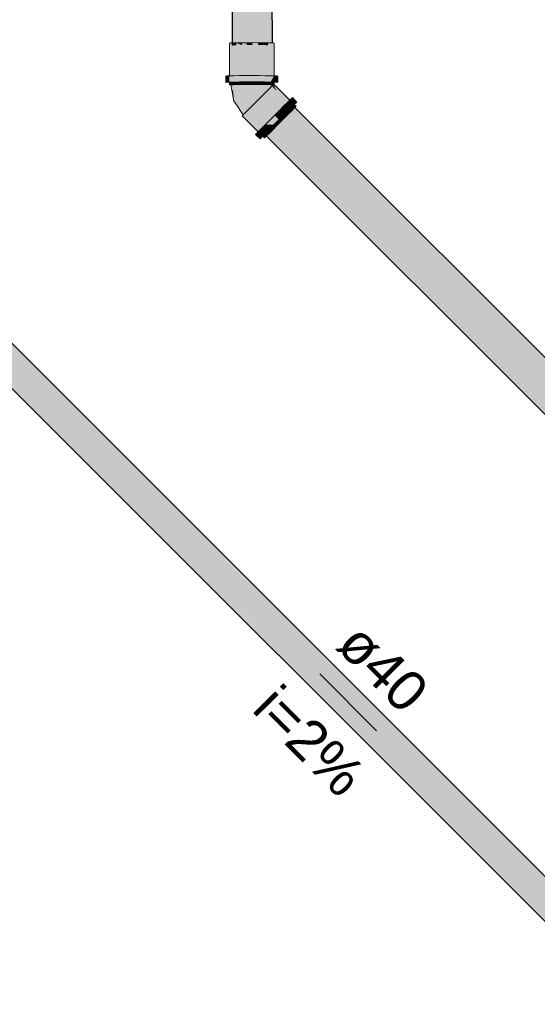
# Model space of a CAD drawing. Header units: millimetres. Extents: x 321 to 585, y -277 to 9.
# Tile 446 of 656: x 516.07 to 518.64, y -206.5 to -201.6. Entities that reach past the tile are written whole.
import ezdxf

# ---------------------------------------------------------------- set-up
doc = ezdxf.new("R2010")
doc.units = ezdxf.units.MM
doc.header["$MEASUREMENT"] = 0
doc.linetypes.add('NULL', pattern=[0])
for name, color, linetype, lineweight in [('DI-Elementos em corte', 9, 'Continuous', 18), ('TQ-Condutos', 3, 'Continuous', 25), ('TQ-Conexões', 9, 'Continuous', 18), ('TQ-Sentido conduto', 9, 'Continuous', 30), ('TQ-Textos conduto', 7, 'Continuous', 9)]:
    doc.layers.add(name, color=color, linetype=linetype, lineweight=lineweight)
doc.styles.add('Arial', font='arial.ttf')

msp = doc.modelspace()

# ---------------------------------------------------------------- hatches: boundary and pattern name
at = {"layer": 'DI-Elementos em corte', "linetype": 'Continuous'}
msp.add_hatch(color=31, dxfattribs=at).paths.add_polyline_path([(517.2891, -202.181), (517.2849, -202.1852), (517.2829, -202.1872)])
at = {"layer": 'TQ-Condutos', "linetype": 'Continuous'}
for points in [[(517.135, -199.2245), (517.1216, -200.7274), (517.1216, -201.7273), (517.1388, -198.7942)], [(517.3135, -199.7156), (517.3135, -201.7269), (517.3168, -200.5029)], [(517.1315, -200.0395), (517.1217, -201.7149), (517.1388, -201.7141), (517.1388, -200.0395)], [(517.1388, -201.7265), (517.1552, -200.0395), (517.1426, -200.0395), (517.1421, -200.0395)], [(517.1388, -201.7265), (517.1421, -200.0395), (517.1388, -200.0395)], [(517.1694, -200.0395), (517.1552, -200.0395), (517.1389, -201.7144), (517.1701, -201.7136)], [(517.1701, -201.726), (517.1911, -200.0395), (517.1701, -200.0395), (517.1694, -200.0395)], [(517.2093, -200.0395), (517.1911, -200.0395), (517.1703, -201.7139), (517.2102, -201.7257), (517.2102, -201.7136)], [(517.2102, -201.7257), (517.2322, -200.0395), (517.2102, -200.0395), (517.2093, -200.0395)], [(517.2512, -200.0395), (517.2322, -200.0395), (517.2104, -201.7135), (517.2521, -201.7138)], [(517.2522, -201.7258), (517.2713, -200.0395), (517.2522, -200.0395), (517.2512, -200.0395)], [(517.2879, -200.0395), (517.2713, -200.0395), (517.2523, -201.7136), (517.2887, -201.7142)], [(517.2887, -201.7262), (517.2925, -200.0395), (517.2887, -200.0395), (517.2879, -200.0395)], [(517.2887, -201.7262), (517.3095, -200.0395), (517.3017, -200.0395), (517.2925, -200.0395)], [(517.3135, -200.0395), (517.3095, -200.0395), (517.2888, -201.7141), (517.3135, -201.7147)], [(517.3219, -201.715), (517.3168, -200.5029), (517.3135, -201.7146), (517.3135, -201.7147), (517.3166, -201.7148)], [(520.8918, -208.0874), (514.6539, -201.8374), (514.5519, -201.7474), (514.648, -201.8435)], [(517.1388, -201.7141), (517.1243, -201.7148), (517.1388, -201.7144)], [(517.1424, -201.7143), (517.1658, -201.714), (517.1701, -201.7139), (517.1701, -201.7136), (517.1523, -201.7141)], [(517.1701, -201.7139), (517.1424, -201.7143), (517.1701, -201.726)], [(517.2502, -201.7138), (517.2367, -201.7137), (517.2104, -201.7135), (517.2104, -201.7137), (517.2111, -201.7137), (517.2104, -201.7137), (517.2106, -201.7137), (517.2113, -201.7137), (517.221, -201.7137), (517.2216, -201.7137)], [(517.2523, -201.7136), (517.2523, -201.7138), (517.2528, -201.7138), (517.2768, -201.714)], [(517.2888, -201.7141), (517.2888, -201.7142), (517.2891, -201.7142), (517.2994, -201.7143)], [(517.3219, -201.7151), (517.3219, -201.715), (517.3166, -201.7148)], [(520.8771, -208.1022), (514.6477, -201.8437), (514.5486, -201.7738), (514.6332, -201.8583)], [(520.794, -208.1852), (514.5665, -201.925), (514.457, -201.8482), (514.5501, -201.9413)], [(514.6479, -201.8435), (514.6477, -201.8437), (520.849, -208.074), (520.8636, -208.0592)], [(520.8697, -208.0531), (520.8695, -208.0529), (514.654, -201.8373), (514.6539, -201.8374), (520.8633, -208.0587), (520.8638, -208.0591)], [(520.7855, -208.1936), (514.55, -201.9415), (514.4592, -201.8673), (514.5416, -201.9497)], [(520.8107, -208.1687), (514.5884, -201.9032), (514.5668, -201.9247)], [(514.5884, -201.9032), (520.7826, -208.1404), (520.8045, -208.1185), (514.5888, -201.9028)], [(520.8327, -208.1467), (514.6118, -201.8797), (514.5888, -201.9028)], [(514.6123, -201.8793), (514.6118, -201.8797), (520.8046, -208.1184), (520.828, -208.095)], [(520.8562, -208.1232), (514.6328, -201.8587), (514.6123, -201.8793)], [(514.6332, -201.8583), (514.6328, -201.8587), (520.8281, -208.0949), (520.8489, -208.074)], [(514.5499, -201.9415), (520.7574, -208.1654), (520.7658, -208.1571), (514.5501, -201.9413)], [(514.5665, -201.925), (520.7659, -208.157), (520.7825, -208.1405), (514.5668, -201.9247)], [(520.9225, -205.5669), (520.6971, -205.3416), (517.3987, -202.0431), (520.7466, -205.4365)], [(520.6932, -205.334), (517.429, -202.0411), (517.4128, -202.0573), (520.6971, -205.3416), (520.923, -205.5658)], [(520.6607, -205.2715), (517.4335, -202.0366), (517.4291, -202.041), (520.6619, -205.2738), (517.4149, -202.0269), (520.6932, -205.334), (520.9211, -205.5639), (520.923, -205.5658), (520.9292, -205.554), (520.9328, -205.547), (520.9328, -205.5456), (520.9211, -205.5464), (520.9328, -205.5456), (520.9328, -205.5448), (520.9211, -205.5345), (520.9328, -205.5448), (520.9328, -205.5456), (520.9328, -205.547), (520.9336, -205.5455), (520.9328, -205.5447), (520.9336, -205.5455), (520.9337, -205.5452), (520.9328, -205.5443), (520.9211, -205.533), (520.9328, -205.5443), (520.9211, -205.5326), (520.9328, -205.5443), (520.9211, -205.5325)], [(521.1185, -205.7304), (517.5688, -202.1718), (517.4194, -202.0224)], [(520.9039, -205.6582), (520.9044, -205.6577), (520.9028, -205.6561), (520.9044, -205.6577), (520.9056, -205.6566), (520.9005, -205.6517), (520.8154, -205.5687), (517.3442, -202.0976), (520.8755, -205.6842), (520.8767, -205.6854)], [(520.9211, -205.6155), (520.9128, -205.6072), (520.8389, -205.5333), (520.7514, -205.4459), (517.3737, -202.0681), (520.8113, -205.5608), (520.8267, -205.5765), (520.9003, -205.6512), (520.8845, -205.621), (520.9003, -205.6512), (520.908, -205.639), (520.9197, -205.6205), (520.87, -205.5932), (520.9197, -205.6205), (520.9159, -205.6133), (520.9197, -205.6205), (520.908, -205.639), (520.9003, -205.6512), (520.9085, -205.6394), (520.9003, -205.6512), (520.8113, -205.5608), (517.3877, -202.0824), (517.3584, -202.1117), (520.813, -205.5641), (517.3584, -202.1117), (520.8154, -205.5687), (520.9005, -205.6517), (520.9056, -205.6566), (520.9004, -205.6514), (520.9056, -205.6566), (520.9165, -205.6456), (520.9211, -205.6411), (520.9211, -205.6409), (520.9164, -205.6456), (520.9151, -205.6445), (520.9127, -205.6427), (520.9124, -205.6425), (520.9127, -205.6427), (520.9151, -205.6445), (520.9164, -205.6456), (520.9211, -205.6409), (520.9211, -205.637), (520.9211, -205.6362), (520.9205, -205.6221), (520.9211, -205.6362), (520.9211, -205.637), (520.9211, -205.6409), (520.9211, -205.6411), (520.9272, -205.6348), (520.9271, -205.6348), (520.9264, -205.6334), (520.9262, -205.633), (520.926, -205.6326), (520.9211, -205.6232), (520.9211, -205.6213)], [(517.379, -202.0734), (517.3878, -202.0823), (520.7514, -205.4459), (520.9211, -205.6155), (520.9211, -205.6137), (520.9211, -205.6136), (520.7495, -205.442), (520.9211, -205.6136), (520.9211, -205.6134), (520.7466, -205.4365), (517.4127, -202.0573)], [(517.2923, -202.1495), (520.8394, -205.7227), (520.8524, -205.7097)], [(520.8524, -205.7097), (520.8533, -205.7088), (517.3295, -202.1406), (517.3064, -202.1637)], [(517.3154, -202.1264), (520.8533, -205.7088), (520.8756, -205.6865)], [(520.8767, -205.6854), (517.3583, -202.1118), (517.3208, -202.1317), (517.3296, -202.1405)], [(520.8755, -205.6842), (517.3296, -202.1405), (520.8756, -205.6865), (520.8763, -205.6858), (520.8767, -205.6854)], [(517.2787, -202.1631), (520.8378, -205.7243), (520.8389, -205.7232)], [(517.2787, -202.1631), (519.9186, -204.8052), (520.9812, -205.8678)], [(520.8389, -205.7232), (520.8394, -205.7227), (517.3064, -202.1637), (517.2841, -202.1684), (517.2929, -202.1772)], [(519.9186, -204.8052), (517.2929, -202.1772), (517.2918, -202.1783)], [(520.9367, -205.5396), (520.9328, -205.5358), (520.9211, -205.524), (520.6521, -205.255), (517.5688, -202.1718), (520.6606, -205.2714), (520.9211, -205.5245), (520.6606, -205.2714), (520.9211, -205.5325), (520.9211, -205.5274), (520.9328, -205.5359), (520.9211, -205.5274), (520.9211, -205.5325), (520.9328, -205.5443), (520.9328, -205.5399), (520.9328, -205.539), (520.9328, -205.5366), (520.9328, -205.539), (520.9328, -205.5399), (520.9328, -205.5443), (520.9338, -205.5452), (520.9356, -205.5417)]]:
    msp.add_hatch(color=73, dxfattribs=at).paths.add_polyline_path(points)
at = {"layer": 'TQ-Conexões', "linetype": 'Continuous'}
for points in [[(517.1118, -201.8788), (517.1128, -201.8788), (517.1219, -201.8785), (517.1127, -201.7153), (517.1084, -201.7159)], [(517.1084, -201.7159), (517.1084, -201.8789), (517.1118, -201.8787)], [(517.1127, -201.7153), (517.1128, -201.7174), (517.1129, -201.7153)], [(517.1216, -201.7149), (517.1129, -201.7153), (517.1128, -201.7174), (517.1134, -201.7277), (517.1216, -201.8737), (517.1216, -201.7273), (517.1216, -201.8737), (517.1241, -201.7272), (517.1216, -201.7154), (517.1241, -201.7272), (517.1243, -201.7148)], [(517.1219, -201.8785), (517.1244, -201.8785), (517.1243, -201.7148), (517.1216, -201.8737)], [(517.1254, -201.7267), (517.1254, -201.7271), (517.1388, -201.7265), (517.1424, -201.7263), (517.1424, -201.7143), (517.1243, -201.7148)], [(517.1243, -201.7148), (517.1243, -201.7272), (517.1244, -201.8785), (517.1413, -201.9092), (517.1384, -201.8781), (517.1386, -201.8782), (517.1386, -201.8781), (517.1254, -201.7271)], [(517.1386, -201.8782), (517.1425, -201.8782), (517.1424, -201.7263), (517.1254, -201.7271)], [(517.1425, -201.8782), (517.1474, -201.8781), (517.1657, -201.909), (517.1655, -201.8778), (517.1658, -201.8779), (517.1658, -201.8778), (517.1658, -201.726), (517.1644, -201.7261), (517.1658, -201.726), (517.1871, -201.8777), (517.1928, -201.9089), (517.1928, -201.8776), (517.1673, -201.726), (517.1928, -201.8776), (517.1928, -201.7256), (517.1928, -201.7138), (517.1658, -201.714), (517.1424, -201.7143), (517.1424, -201.7264)], [(517.1658, -201.726), (517.1867, -201.8777), (517.1871, -201.8777)], [(517.1658, -201.726), (517.1658, -201.8779), (517.1867, -201.8777)], [(517.1944, -201.7256), (517.1944, -201.7258), (517.2102, -201.7257), (517.2216, -201.7256), (517.2216, -201.7137), (517.1928, -201.7138)], [(517.1928, -201.7138), (517.1928, -201.7258), (517.1928, -201.8777), (517.2151, -201.8776), (517.2155, -201.8776), (517.2216, -201.8776), (517.2216, -201.7256), (517.1944, -201.7258)], [(517.2712, -201.8778), (517.2517, -201.7258), (517.2502, -201.7138), (517.2216, -201.7137), (517.2216, -201.7257), (517.2442, -201.8777), (517.2232, -201.7257), (517.2442, -201.8777), (517.2502, -201.8777), (517.2502, -201.7258)], [(517.2216, -201.7257), (517.2216, -201.8776), (517.2438, -201.8777)], [(517.2216, -201.7257), (517.2438, -201.8775), (517.2442, -201.8775)], [(517.2768, -201.7261), (517.2768, -201.7258), (517.2768, -201.714), (517.2502, -201.7138), (517.2517, -201.7258), (517.2763, -201.7258), (517.2517, -201.7258), (517.2522, -201.7258)], [(517.275, -201.9091), (517.2708, -201.8778), (517.2502, -201.7258), (517.2502, -201.8777)], [(517.2711, -201.8777), (517.2502, -201.7258), (517.2708, -201.8777), (517.2712, -201.8778)], [(517.2768, -201.8779), (517.2768, -201.7261), (517.2517, -201.7258), (517.2712, -201.8778)], [(517.2946, -201.8781), (517.2781, -201.7261), (517.2768, -201.714), (517.2768, -201.7261)], [(517.2994, -201.7265), (517.2994, -201.7263), (517.2994, -201.7143), (517.2768, -201.714), (517.278, -201.7259), (517.2991, -201.7263), (517.278, -201.7259), (517.2887, -201.7262)], [(517.2768, -201.7261), (517.2944, -201.878), (517.2946, -201.878)], [(517.2943, -201.8781), (517.2768, -201.7261), (517.2768, -201.8778), (517.2979, -201.9093)], [(517.2944, -201.878), (517.2768, -201.7261), (517.2943, -201.878), (517.2944, -201.8781)], [(517.3156, -201.7271), (517.3156, -201.7269), (517.3166, -201.7148), (517.2994, -201.7143), (517.2994, -201.7256), (517.2994, -201.7265), (517.3135, -201.7269), (517.3154, -201.7269), (517.3135, -201.7269), (517.2994, -201.7265), (517.278, -201.7259), (517.2958, -201.8781), (517.2994, -201.8782), (517.3003, -201.8782), (517.3031, -201.8782)], [(517.278, -201.7259), (517.2946, -201.8781), (517.2958, -201.8781)], [(517.3156, -201.7271), (517.3031, -201.8781), (517.3165, -201.9097), (517.3164, -201.8785)], [(517.3219, -201.7216), (517.3166, -201.7148), (517.3156, -201.7271), (517.3166, -201.8785), (517.3173, -201.8785), (517.3166, -201.7272), (517.3172, -201.7272), (517.3166, -201.7272), (517.3173, -201.8785), (517.3196, -201.8786), (517.3226, -201.8786), (517.323, -201.8787), (517.3224, -201.8357), (517.3224, -201.8297), (517.322, -201.7277), (517.3224, -201.8297), (517.3224, -201.8357), (517.323, -201.8787), (517.3248, -201.8787), (517.3249, -201.8787), (517.3248, -201.8787), (517.3272, -201.9233), (517.3272, -201.8788), (517.3271, -201.7282), (517.3271, -201.7154), (517.3219, -201.7151), (517.3166, -201.7148)], [(517.3156, -201.7271), (517.3164, -201.8784), (517.3164, -201.8785), (517.3164, -201.8784)], [(517.3156, -201.7271), (517.3164, -201.8784), (517.3166, -201.8784)], [(517.3271, -201.7154), (517.3272, -201.8788), (517.3297, -201.8788)], [(517.3303, -201.8788), (517.3299, -201.7158), (517.3271, -201.7154), (517.3297, -201.8788), (517.3298, -201.8788)], [(517.3304, -201.9239), (517.3304, -201.8947), (517.3299, -201.7158)], [(517.0951, -201.9107), (517.0951, -201.8795), (517.09, -201.8802), (517.09, -201.9114)], [(517.1084, -201.9101), (517.1086, -201.9101), (517.1297, -201.9095), (517.1569, -201.9091), (517.1884, -201.9089), (517.222, -201.9088), (517.2554, -201.9089), (517.2863, -201.9092), (517.3127, -201.9096), (517.3304, -201.8788), (517.3127, -201.8784), (517.2863, -201.878), (517.2554, -201.8777), (517.222, -201.8776), (517.1884, -201.8777), (517.1569, -201.8779), (517.1297, -201.8783), (517.1086, -201.8789), (517.1084, -201.8789), (517.1084, -201.9096), (517.0951, -201.9107)], [(517.0951, -201.9104), (517.0951, -201.9107), (517.0999, -201.9103), (517.1084, -201.9096), (517.1084, -201.8789), (517.0951, -201.8795)], [(517.1118, -201.8787), (517.1086, -201.8789), (517.1118, -201.8788)], [(517.1384, -201.8782), (517.1386, -201.8782), (517.1384, -201.8781)], [(517.1655, -201.8779), (517.1658, -201.8779), (517.1655, -201.8778)], [(517.2438, -201.8775), (517.2438, -201.8777), (517.2442, -201.8777)], [(517.2442, -201.8775), (517.2438, -201.8775), (517.2442, -201.8777)], [(517.2708, -201.8777), (517.2708, -201.8778), (517.2712, -201.8778)], [(517.2943, -201.878), (517.2943, -201.8781), (517.2944, -201.8781)], [(517.2944, -201.878), (517.2944, -201.8781), (517.2946, -201.8781)], [(517.2946, -201.878), (517.2944, -201.878), (517.2946, -201.8781)], [(517.3127, -201.9096), (517.3303, -201.8826), (517.3303, -201.8789)], [(517.3127, -201.9096), (517.3304, -201.9101), (517.3304, -201.8825)], [(517.3164, -201.8784), (517.3164, -201.8785), (517.3166, -201.8785)], [(517.3166, -201.8784), (517.3164, -201.8784), (517.3166, -201.8785)], [(517.3303, -201.8789), (517.3303, -201.8826), (517.3304, -201.8825), (517.3304, -201.8788)], [(517.3327, -201.8789), (517.3304, -201.8788), (517.3304, -201.8825), (517.3304, -201.8947), (517.3304, -201.9098), (517.3304, -201.9096), (517.3304, -201.9098), (517.3304, -201.9101), (517.3327, -201.9101), (517.3327, -201.9099)], [(517.3487, -201.8808), (517.3487, -201.8802), (517.345, -201.8795), (517.3327, -201.8789), (517.3327, -201.9101), (517.345, -201.9107), (517.3488, -201.9114)], [(517.1084, -201.9101), (517.1084, -201.9238), (517.1128, -201.9233), (517.1125, -201.91), (517.1086, -201.9101)], [(517.1128, -201.9233), (517.1244, -201.9227), (517.1425, -201.9223), (517.1371, -201.9093), (517.1244, -201.9097), (517.1237, -201.9097), (517.121, -201.9098), (517.1128, -201.91), (517.1125, -201.91)], [(517.3241, -201.9245), (517.324, -201.9239), (517.3209, -201.9233), (517.311, -201.9228), (517.2948, -201.9224), (517.2735, -201.9221), (517.2485, -201.9218), (517.2215, -201.9218), (517.1943, -201.9218), (517.1689, -201.922), (517.1469, -201.9224), (517.1299, -201.9228), (517.1189, -201.9233), (517.1148, -201.9238), (517.1199, -201.9493), (517.125, -201.9748), (517.1233, -201.9511), (517.1365, -201.9551), (517.1552, -201.9514), (517.1787, -201.956), (517.205, -201.9446), (517.2324, -201.9472), (517.205, -201.9446), (517.1787, -201.956), (517.1552, -201.9514), (517.1365, -201.9551), (517.1233, -201.9511), (517.1264, -201.9819), (517.1266, -201.9832), (517.1264, -201.9819), (517.1269, -201.987), (517.1272, -201.9885), (517.1269, -201.987), (517.127, -201.9886), (517.1273, -201.9891), (517.1277, -201.9888), (517.1276, -201.9882), (517.1277, -201.9888), (517.1332, -201.985), (517.1442, -201.9791), (517.1332, -201.985), (517.1481, -202.0034), (517.1603, -201.9915), (517.1872, -201.9801), (517.207, -201.9718), (517.1872, -201.9801), (517.1603, -201.9915), (517.1481, -202.0034), (517.1332, -201.985), (517.1277, -201.9888), (517.1281, -201.9907), (517.1277, -201.9888), (517.1273, -201.9891), (517.127, -201.9886), (517.1279, -201.9922), (517.1287, -201.9937), (517.1419, -202.0173), (517.1279, -201.9922), (517.1309, -202.0045), (517.1477, -202.0297), (517.1621, -202.0513), (517.162, -202.0458), (517.1639, -202.0281), (517.162, -202.0458), (517.18, -202.0452), (517.1848, -202.0231), (517.1982, -202.0031), (517.2248, -201.9924), (517.2434, -201.9722), (517.2598, -201.9499), (517.2836, -201.9403), (517.303, -201.9325), (517.2836, -201.9403), (517.2598, -201.9499), (517.2434, -201.9722), (517.2248, -201.9924), (517.1982, -202.0031), (517.1848, -202.0231), (517.18, -202.0452), (517.162, -202.0458), (517.1621, -202.0513), (517.1766, -202.0729), (517.1796, -202.0698), (517.1875, -202.0619), (517.1997, -202.0498), (517.2153, -202.0341), (517.2334, -202.0161), (517.2526, -201.9969), (517.2717, -201.9778), (517.2893, -201.9602), (517.3043, -201.9452), (517.3156, -201.9339), (517.3225, -201.927), (517.3244, -201.925)], [(517.1425, -201.9223), (517.1413, -201.9094), (517.1372, -201.9094)], [(517.1425, -201.9223), (517.1658, -201.9219), (517.1657, -201.909), (517.1604, -201.9091), (517.1439, -201.9093), (517.1425, -201.9093), (517.1414, -201.9094), (517.1413, -201.9094)], [(517.1658, -201.9219), (517.1928, -201.9217), (517.191, -201.9089), (517.1849, -201.9089), (517.1658, -201.9091), (517.1657, -201.9091)], [(517.1928, -201.9217), (517.1911, -201.9089), (517.191, -201.9089)], [(517.1928, -201.9217), (517.1928, -201.9089), (517.1911, -201.9089)], [(517.1928, -201.9089), (517.1928, -201.9217), (517.2216, -201.9216), (517.2216, -201.9088), (517.2198, -201.9088), (517.2197, -201.9088), (517.2132, -201.9088)], [(517.2502, -201.9217), (517.2502, -201.9089), (517.2485, -201.9089), (517.2484, -201.9089), (517.2419, -201.9089), (517.2216, -201.9088), (517.2216, -201.9216)], [(517.2768, -201.922), (517.2768, -201.9091), (517.2751, -201.9091), (517.275, -201.9091), (517.269, -201.909), (517.2502, -201.9088), (517.2502, -201.9217)], [(517.3755, -202.0328), (517.3076, -201.9419), (517.2917, -201.9578), (517.273, -201.9765), (517.3524, -202.0559), (517.3658, -202.0425), (517.3678, -202.0405), (517.3711, -202.0372), (517.3728, -202.0356)], [(517.2768, -201.909), (517.2768, -201.922), (517.2994, -201.9223)], [(517.2994, -201.9223), (517.2994, -201.9222), (517.2768, -201.909), (517.2992, -201.9222)], [(517.2769, -201.9091), (517.2994, -201.9222), (517.2979, -201.9093), (517.2863, -201.9092)], [(517.2994, -201.9222), (517.298, -201.9093), (517.2979, -201.9093)], [(517.2994, -201.9223), (517.2994, -201.9094), (517.298, -201.9093)], [(517.2994, -201.9223), (517.3005, -201.9094), (517.2994, -201.9094)], [(517.3007, -201.9094), (517.3005, -201.9094), (517.2994, -201.9223), (517.3166, -201.9228)], [(517.3007, -201.9094), (517.3166, -201.9226), (517.3165, -201.9097), (517.3127, -201.9096)], [(517.3166, -201.9228), (517.3166, -201.9226), (517.3007, -201.9094), (517.3164, -201.9226)], [(517.399, -202.0093), (517.3196, -201.9299), (517.3076, -201.9419), (517.3755, -202.0328), (517.387, -202.0213), (517.3956, -202.0127), (517.3969, -202.0114)], [(517.3166, -201.9226), (517.3166, -201.9097), (517.3165, -201.9097)], [(517.3166, -201.9228), (517.3175, -201.9097), (517.3166, -201.9097)], [(517.3167, -201.9215), (517.3166, -201.9228), (517.3228, -201.9231)], [(517.3272, -201.9231), (517.3271, -201.9224), (517.3264, -201.9099), (517.3234, -201.9099), (517.3227, -201.9098), (517.3228, -201.9229), (517.3235, -201.923), (517.3228, -201.9229), (517.3228, -201.9225), (517.3227, -201.9098), (517.3175, -201.9097), (517.3167, -201.9215), (517.3222, -201.9229), (517.3228, -201.9231), (517.3262, -201.9233), (517.3264, -201.923), (517.3272, -201.9233)], [(517.3273, -201.9233), (517.3269, -201.9226), (517.3263, -201.9232), (517.3262, -201.9233), (517.3244, -201.925), (517.3196, -201.9299), (517.344, -201.9543), (517.3264, -201.9233), (517.344, -201.9543), (517.3273, -201.9233), (517.3272, -201.9233)], [(517.3304, -201.922), (517.329, -201.9205), (517.3269, -201.9226), (517.3276, -201.9233), (517.3291, -201.9234), (517.3276, -201.9233), (517.3269, -201.9226), (517.3275, -201.9233), (517.3277, -201.9234), (517.3304, -201.9239), (517.3304, -201.9235)], [(517.401, -202.0073), (517.3269, -201.9226), (517.344, -201.9543), (517.399, -202.0093), (517.3997, -202.0086)], [(517.3303, -201.9219), (517.3303, -201.9192), (517.3302, -201.9101), (517.3272, -201.91), (517.3272, -201.9187), (517.329, -201.9205), (517.3285, -201.9209), (517.3272, -201.9187), (517.3272, -201.9223), (517.3301, -201.9235), (517.3304, -201.9235)], [(517.3272, -201.9187), (517.3285, -201.9209), (517.329, -201.9205)], [(517.4063, -202.002), (517.3277, -201.9234), (517.3275, -201.9233), (517.3275, -201.9234)], [(517.3275, -201.9234), (517.3781, -201.9811), (517.401, -202.0073), (517.4027, -202.0057), (517.4336, -202.0365), (517.4037, -202.0046), (517.4063, -202.002)], [(517.3304, -201.9261), (517.3304, -201.9239), (517.3277, -201.9234)], [(517.3304, -201.9191), (517.3303, -201.9101), (517.3302, -201.9101)], [(517.3304, -201.9219), (517.3304, -201.9191), (517.3302, -201.9101), (517.3303, -201.9192)], [(517.3304, -201.91), (517.3304, -201.9101), (517.3304, -201.9101)], [(517.3304, -201.922), (517.3304, -201.9219), (517.3304, -201.922)], [(517.3304, -201.922), (517.3304, -201.9235), (517.3304, -201.9239), (517.4067, -202.0016), (517.4069, -202.0014), (517.4084, -201.9999), (517.3326, -201.9243), (517.3319, -201.9235)], [(517.3304, -201.9235), (517.3304, -201.922), (517.3304, -201.922)], [(517.4084, -201.9999), (517.3327, -201.9243), (517.3304, -201.922), (517.3326, -201.9243)], [(517.3328, -201.9243), (517.3304, -201.922), (517.3304, -201.922), (517.3304, -201.922), (517.3327, -201.9243), (517.4084, -201.9999)], [(517.3304, -201.9239), (517.3304, -201.9261), (517.3304, -201.9262)], [(517.3304, -201.9239), (517.3304, -201.9262), (517.4064, -202.0019), (517.4066, -202.0017), (517.4067, -202.0016)], [(517.3304, -201.9262), (517.4063, -202.002), (517.4064, -202.0019)], [(517.1254, -201.9796), (517.1269, -201.987), (517.1268, -201.9857), (517.1264, -201.9819), (517.125, -201.9748)], [(517.1269, -201.987), (517.1293, -201.9992), (517.1309, -202.0045)], [(517.2323, -202.0171), (517.3118, -202.0966), (517.3264, -202.0819), (517.3286, -202.0797), (517.3321, -202.0762), (517.2527, -201.9967)], [(517.3524, -202.0559), (517.273, -201.9765), (517.2527, -201.9967), (517.3321, -202.0762), (517.3467, -202.0616), (517.3489, -202.0595)], [(517.4104, -201.9979), (517.4256, -202.0162), (517.4257, -202.0162), (517.4252, -202.0167), (517.4116, -202.0031), (517.4149, -202.0179), (517.4165, -202.0253), (517.4194, -202.0224), (517.421, -202.0208), (517.4194, -202.0224), (517.4165, -202.0253), (517.4116, -202.0031), (517.4257, -202.0162), (517.4104, -201.9979), (517.4084, -201.9999), (517.3964, -202.0119), (517.4161, -202.0257), (517.3964, -202.0119), (517.4132, -202.0286), (517.4185, -202.0339), (517.4247, -202.0277), (517.4305, -202.022), (517.4325, -202.0199), (517.4272, -202.0147), (517.4272, -202.0146)], [(517.419, -201.9894), (517.4104, -201.9979), (517.4325, -202.0199), (517.441, -202.0114), (517.4435, -202.009), (517.4214, -201.9869)], [(517.4116, -202.0031), (517.4251, -202.0167), (517.4256, -202.0162)], [(517.1753, -202.0742), (517.1803, -202.0785), (517.2607, -202.1476), (517.2616, -202.1467), (517.2631, -202.1452), (517.2645, -202.1439), (517.2667, -202.1416), (517.276, -202.1323), (517.1966, -202.0529), (517.1837, -202.0658), (517.1766, -202.0729)], [(517.1966, -202.0529), (517.276, -202.1323), (517.288, -202.1203), (517.2897, -202.1186), (517.2926, -202.1157), (517.3064, -202.1019), (517.3084, -202.0999), (517.3118, -202.0966), (517.2323, -202.0171), (517.2132, -202.0363)], [(517.3561, -202.0522), (517.3325, -202.0758), (517.3493, -202.0926), (517.3546, -202.0979), (517.3549, -202.0869), (517.3546, -202.0979), (517.3782, -202.0743), (517.3728, -202.069)], [(517.3946, -202.0472), (517.3779, -202.0304), (517.3561, -202.0522), (517.3728, -202.069), (517.3781, -202.0637), (517.3728, -202.069), (517.3782, -202.0743), (517.4, -202.0525)], [(517.3964, -202.0119), (517.3779, -202.0304), (517.3946, -202.0472), (517.4, -202.0525), (517.3991, -202.0427), (517.4, -202.0525), (517.4185, -202.0339), (517.4132, -202.0286)], [(517.4179, -202.0522), (517.409, -202.0434), (517.4004, -202.0521), (517.3944, -202.058), (517.402, -202.0681)], [(517.4336, -202.0365), (517.4247, -202.0277), (517.423, -202.0294), (517.4216, -202.0308), (517.421, -202.0314), (517.4201, -202.0324), (517.4136, -202.0389), (517.409, -202.0434), (517.4179, -202.0522), (517.4299, -202.0402)], [(517.4372, -202.0329), (517.4283, -202.0241), (517.4264, -202.0261), (517.425, -202.0274), (517.4336, -202.0365)], [(517.4256, -202.0162), (517.4251, -202.0167), (517.4252, -202.0167), (517.4257, -202.0162)], [(517.4305, -202.022), (517.4285, -202.0239), (517.4284, -202.024), (517.4372, -202.0329), (517.4393, -202.0308)], [(517.4372, -202.0329), (517.4284, -202.024), (517.4284, -202.0241)], [(517.4393, -202.0308), (517.4305, -202.022), (517.4305, -202.022)], [(517.2538, -202.1545), (517.2547, -202.1536), (517.2607, -202.1476), (517.1753, -202.0742), (517.1721, -202.0774)], [(517.1721, -202.0774), (517.2515, -202.1568), (517.2538, -202.1545)], [(517.3201, -202.1217), (517.3308, -202.1216), (517.3546, -202.0979), (517.3493, -202.0926), (517.3435, -202.0983), (517.3255, -202.1163), (517.3435, -202.0983), (517.3493, -202.0926), (517.3325, -202.0758), (517.3087, -202.0996), (517.2864, -202.1219)], [(517.3426, -202.1274), (517.363, -202.1071), (517.3542, -202.0982), (517.3526, -202.0999), (517.3415, -202.1109), (517.3338, -202.1186), (517.3323, -202.1201)], [(517.3833, -202.0868), (517.3744, -202.078), (517.3728, -202.0796), (517.3618, -202.0906), (517.3542, -202.0982), (517.363, -202.1071)], [(517.402, -202.0681), (517.3944, -202.058), (517.3931, -202.0593), (517.3916, -202.0608), (517.3815, -202.071), (517.3744, -202.078), (517.3833, -202.0868)], [(517.2605, -202.1919), (517.2643, -202.1881), (517.2735, -202.1789), (517.2527, -202.158), (517.2735, -202.1789), (517.2741, -202.1784), (517.2671, -202.1412), (517.252, -202.1563), (517.2515, -202.1568), (517.2423, -202.1661), (517.2385, -202.1698)], [(517.2838, -202.158), (517.2891, -202.1633), (517.3085, -202.1439), (517.3032, -202.1386), (517.2885, -202.1533), (517.3032, -202.1386), (517.2864, -202.1219), (517.2671, -202.1412)], [(517.2801, -202.1666), (517.2838, -202.158), (517.2787, -202.1631), (517.2776, -202.1642), (517.2838, -202.158), (517.2671, -202.1412), (517.27, -202.1565), (517.2724, -202.1695), (517.2741, -202.1784), (517.2829, -202.1695), (517.2891, -202.1633), (517.2838, -202.158)], [(517.2864, -202.1219), (517.3032, -202.1386), (517.3085, -202.1439), (517.3308, -202.1216), (517.3201, -202.1217)], [(517.2981, -202.1544), (517.3069, -202.1632), (517.3235, -202.1466), (517.3134, -202.1391), (517.3043, -202.1481)], [(517.3235, -202.1466), (517.3426, -202.1274), (517.3323, -202.1201), (517.3219, -202.1306), (517.3147, -202.1378), (517.3134, -202.1391)], [(517.2735, -202.1789), (517.2824, -202.1877), (517.2856, -202.1845), (517.2765, -202.1759), (517.2759, -202.1766)], [(517.2856, -202.1845), (517.2918, -202.1783), (517.294, -202.1761), (517.2845, -202.168), (517.2835, -202.1689), (517.2881, -202.1746), (517.2835, -202.1689), (517.2829, -202.1695), (517.2799, -202.1725), (517.2768, -202.1757), (517.2765, -202.1759)], [(517.2838, -202.158), (517.2787, -202.1631), (517.2838, -202.158)], [(517.294, -202.1761), (517.3069, -202.1632), (517.2981, -202.1544), (517.291, -202.1614), (517.2862, -202.1663), (517.2852, -202.1673), (517.2845, -202.168)]]:
    msp.add_hatch(color=93, dxfattribs=at).paths.add_polyline_path(points)
at = {"layer": 'TQ-Sentido conduto', "linetype": 'Continuous'}
msp.add_hatch(color=7, dxfattribs=at).paths.add_polyline_path([(517.8399, -205.1362), (517.7149, -204.9197), (517.6234, -205.0112)])

# ---------------------------------------------------------------- linework, layer by layer
at = {"layer": 'DI-Elementos em corte'}
for p, q in [((517.2829, -202.1872), (517.2891, -202.181)), ((517.2849, -202.1852), (517.2829, -202.1872)), ((517.2891, -202.181), (517.2849, -202.1852))]:
    msp.add_line(p, q, dxfattribs=at)
at = {"layer": 'TQ-Condutos'}
for p, q in [((517.3219, -201.715), (517.3168, -200.5029)), ((517.1216, -200.7274), (517.1216, -201.7273)), ((517.3219, -201.7151), (517.3219, -201.715)), ((520.8695, -208.0529), (514.654, -201.8373)), ((514.5416, -201.9497), (520.7855, -208.1936)), ((517.5688, -202.1718), (517.4194, -202.0224)), ((517.2918, -202.1783), (519.9186, -204.8052)), ((520.6521, -205.255), (517.5688, -202.1718))]:
    msp.add_line(p, q, dxfattribs=at)
at = {"layer": 'TQ-Conexões'}
for p, q in [((517.1127, -201.7153), (517.1084, -201.7159)), ((517.1084, -201.7159), (517.1084, -201.8789)), ((517.1129, -201.7153), (517.1127, -201.7153)), ((517.1216, -201.7149), (517.1129, -201.7153)), ((517.1243, -201.7148), (517.1216, -201.7149)), ((517.1424, -201.7143), (517.1243, -201.7148)), ((517.1658, -201.714), (517.1424, -201.7143)), ((517.1928, -201.7138), (517.1658, -201.714)), ((517.2216, -201.7137), (517.1928, -201.7138)), ((517.2502, -201.7138), (517.2216, -201.7137)), ((517.2768, -201.714), (517.2502, -201.7138)), ((517.2994, -201.7143), (517.2768, -201.714)), ((517.3166, -201.7148), (517.2994, -201.7143)), ((517.3219, -201.7151), (517.3166, -201.7148)), ((517.3271, -201.7154), (517.3219, -201.7151)), ((517.3299, -201.7158), (517.3271, -201.7154)), ((517.3304, -201.8947), (517.3299, -201.7158)), ((517.0951, -201.8795), (517.09, -201.8802)), ((517.09, -201.8802), (517.09, -201.9114)), ((517.1084, -201.8789), (517.0951, -201.8795)), ((517.1086, -201.8789), (517.1084, -201.8789)), ((517.1297, -201.8783), (517.1086, -201.8789)), ((517.1569, -201.8779), (517.1297, -201.8783)), ((517.1884, -201.8777), (517.1569, -201.8779)), ((517.222, -201.8776), (517.1884, -201.8777)), ((517.2554, -201.8777), (517.222, -201.8776)), ((517.2863, -201.878), (517.2554, -201.8777)), ((517.3127, -201.8784), (517.2863, -201.878)), ((517.3304, -201.8788), (517.3127, -201.8784)), ((517.3327, -201.8789), (517.3304, -201.8788)), ((517.3304, -201.9239), (517.3304, -201.8947)), ((517.345, -201.8795), (517.3327, -201.8789)), ((517.3487, -201.8802), (517.345, -201.8795)), ((517.3487, -201.8808), (517.3487, -201.8802)), ((517.3488, -201.9114), (517.3487, -201.8808)), ((517.09, -201.9114), (517.0951, -201.9107)), ((517.0951, -201.9107), (517.1084, -201.9101)), ((517.1084, -201.9101), (517.1086, -201.9101)), ((517.1084, -201.9101), (517.1084, -201.9238)), ((517.1084, -201.9238), (517.1128, -201.9233)), ((517.1086, -201.9101), (517.1297, -201.9095)), ((517.1128, -201.9233), (517.1244, -201.9227)), ((517.1189, -201.9233), (517.1148, -201.9238)), ((517.1148, -201.9238), (517.1199, -201.9493)), ((517.1299, -201.9228), (517.1189, -201.9233)), ((517.1199, -201.9493), (517.125, -201.9748)), ((517.1233, -201.9511), (517.1264, -201.9819)), ((517.125, -201.9748), (517.1233, -201.9511)), ((517.1244, -201.9227), (517.1425, -201.9223)), ((517.1297, -201.9095), (517.1569, -201.9091)), ((517.1469, -201.9224), (517.1299, -201.9228)), ((517.1425, -201.9223), (517.1658, -201.9219)), ((517.1689, -201.922), (517.1469, -201.9224)), ((517.1569, -201.9091), (517.1884, -201.9089)), ((517.1658, -201.9219), (517.1928, -201.9217)), ((517.1943, -201.9218), (517.1689, -201.922)), ((517.1884, -201.9089), (517.222, -201.9088)), ((517.1928, -201.9217), (517.2216, -201.9216)), ((517.2215, -201.9218), (517.1943, -201.9218)), ((517.2485, -201.9218), (517.2215, -201.9218)), ((517.2216, -201.9216), (517.2502, -201.9217)), ((517.222, -201.9088), (517.2554, -201.9089)), ((517.2735, -201.9221), (517.2485, -201.9218)), ((517.2502, -201.9217), (517.2768, -201.922)), ((517.2554, -201.9089), (517.2863, -201.9092)), ((517.2948, -201.9224), (517.2735, -201.9221)), ((517.2768, -201.922), (517.2994, -201.9223)), ((517.2863, -201.9092), (517.3127, -201.9096)), ((517.2893, -201.9602), (517.3043, -201.9452)), ((517.3076, -201.9419), (517.2917, -201.9578)), ((517.311, -201.9228), (517.2948, -201.9224)), ((517.2994, -201.9223), (517.3166, -201.9228)), ((517.3043, -201.9452), (517.3156, -201.9339)), ((517.3196, -201.9299), (517.3076, -201.9419)), ((517.3209, -201.9233), (517.311, -201.9228)), ((517.3127, -201.9096), (517.3304, -201.9101)), ((517.3156, -201.9339), (517.3225, -201.927)), ((517.3166, -201.9228), (517.3228, -201.9231)), ((517.3244, -201.925), (517.3196, -201.9299)), ((517.324, -201.9239), (517.3209, -201.9233)), ((517.3225, -201.927), (517.3244, -201.925)), ((517.3228, -201.9231), (517.3262, -201.9233)), ((517.3241, -201.9245), (517.324, -201.9239)), ((517.3244, -201.925), (517.3241, -201.9245)), ((517.3262, -201.9233), (517.3244, -201.925)), ((517.3263, -201.9232), (517.3262, -201.9233)), ((517.3269, -201.9226), (517.3263, -201.9232)), ((517.329, -201.9205), (517.3269, -201.9226)), ((517.3304, -201.9101), (517.3304, -201.9101)), ((517.3304, -201.9101), (517.3327, -201.9101)), ((517.3304, -201.922), (517.3304, -201.9219)), ((517.3328, -201.9243), (517.3304, -201.922)), ((517.3327, -201.9101), (517.345, -201.9107)), ((517.4084, -201.9999), (517.3328, -201.9243)), ((517.345, -201.9107), (517.3488, -201.9114)), ((517.125, -201.9748), (517.1254, -201.9796)), ((517.1264, -201.9819), (517.125, -201.9748)), ((517.1254, -201.9796), (517.1269, -201.987)), ((517.1264, -201.9819), (517.1269, -201.987)), ((517.1269, -201.987), (517.127, -201.9886)), ((517.1269, -201.987), (517.1293, -201.9992)), ((517.127, -201.9886), (517.1279, -201.9922)), ((517.1279, -201.9922), (517.1309, -202.0045)), ((517.1293, -201.9992), (517.1309, -202.0045)), ((517.1309, -202.0045), (517.1477, -202.0297)), ((517.2527, -201.9967), (517.2323, -202.0171)), ((517.2334, -202.0161), (517.2526, -201.9969)), ((517.2526, -201.9969), (517.2717, -201.9778)), ((517.273, -201.9765), (517.2527, -201.9967)), ((517.2717, -201.9778), (517.2893, -201.9602)), ((517.2917, -201.9578), (517.273, -201.9765)), ((517.4084, -201.9999), (517.3964, -202.0119)), ((517.4104, -201.9979), (517.4084, -201.9999)), ((517.419, -201.9894), (517.4104, -201.9979)), ((517.4214, -201.9869), (517.419, -201.9894)), ((517.4435, -202.009), (517.4214, -201.9869)), ((517.1477, -202.0297), (517.1621, -202.0513)), ((517.1621, -202.0513), (517.1766, -202.0729)), ((517.1966, -202.0529), (517.1837, -202.0658)), ((517.1875, -202.0619), (517.1997, -202.0498)), ((517.2132, -202.0363), (517.1966, -202.0529)), ((517.1997, -202.0498), (517.2153, -202.0341)), ((517.2323, -202.0171), (517.2132, -202.0363)), ((517.2153, -202.0341), (517.2334, -202.0161)), ((517.3561, -202.0522), (517.3325, -202.0758)), ((517.3779, -202.0304), (517.3561, -202.0522)), ((517.3964, -202.0119), (517.3779, -202.0304)), ((517.3782, -202.0743), (517.4, -202.0525)), ((517.4, -202.0525), (517.4185, -202.0339)), ((517.402, -202.0681), (517.4179, -202.0522)), ((517.4179, -202.0522), (517.4299, -202.0402)), ((517.4185, -202.0339), (517.4247, -202.0277)), ((517.4247, -202.0277), (517.4305, -202.022)), ((517.4299, -202.0402), (517.4336, -202.0365)), ((517.4305, -202.022), (517.4325, -202.0199)), ((517.4393, -202.0308), (517.4305, -202.022)), ((517.4325, -202.0199), (517.441, -202.0114)), ((517.4336, -202.0365), (517.4372, -202.0329)), ((517.4372, -202.0329), (517.4393, -202.0308)), ((517.1753, -202.0742), (517.1721, -202.0774)), ((517.1721, -202.0774), (517.2515, -202.1568)), ((517.1766, -202.0729), (517.1753, -202.0742)), ((517.1837, -202.0658), (517.1766, -202.0729)), ((517.1766, -202.0729), (517.1796, -202.0698)), ((517.1796, -202.0698), (517.1875, -202.0619)), ((517.3087, -202.0996), (517.2864, -202.1219)), ((517.3325, -202.0758), (517.3087, -202.0996)), ((517.3308, -202.1216), (517.3546, -202.0979)), ((517.3546, -202.0979), (517.3782, -202.0743)), ((517.363, -202.1071), (517.3833, -202.0868)), ((517.3833, -202.0868), (517.402, -202.0681)), ((517.2671, -202.1412), (517.252, -202.1563)), ((517.2864, -202.1219), (517.2671, -202.1412)), ((517.2891, -202.1633), (517.3085, -202.1439)), ((517.3069, -202.1632), (517.3235, -202.1466)), ((517.3085, -202.1439), (517.3308, -202.1216)), ((517.3235, -202.1466), (517.3426, -202.1274)), ((517.3426, -202.1274), (517.363, -202.1071)), ((517.2423, -202.1661), (517.2385, -202.1698)), ((517.2385, -202.1698), (517.2605, -202.1919)), ((517.2515, -202.1568), (517.2423, -202.1661)), ((517.252, -202.1563), (517.2515, -202.1568)), ((517.2605, -202.1919), (517.2643, -202.1881)), ((517.2643, -202.1881), (517.2735, -202.1789)), ((517.2735, -202.1789), (517.2741, -202.1784)), ((517.2735, -202.1789), (517.2824, -202.1877)), ((517.2741, -202.1784), (517.2829, -202.1695)), ((517.2824, -202.1877), (517.2856, -202.1845)), ((517.2829, -202.1695), (517.2891, -202.1633)), ((517.2856, -202.1845), (517.2918, -202.1783)), ((517.2918, -202.1783), (517.294, -202.1761)), ((517.294, -202.1761), (517.3069, -202.1632))]:
    msp.add_line(p, q, dxfattribs=at)
at = {"layer": 'TQ-Sentido conduto'}
msp.add_lwpolyline([(517.557, -204.8534), (517.8399, -205.1362)], dxfattribs=at)

# ---------------------------------------------------------------- texts
at = {"layer": 'TQ-Textos conduto', "linetype": 'NULL', "char_height": 0.2, "attachment_point": 8, "rotation": 314.9999, "line_spacing_factor": 0.6, "style": 'Arial'}
for s, insert, width in [('ø40', (517.7981, -204.8951), 0.962805), ('i=2%', (517.4348, -205.2585), 1.257927)]:
    msp.add_mtext(s, dxfattribs=dict(at, insert=insert, width=width))

doc.saveas('drawing.dxf')
